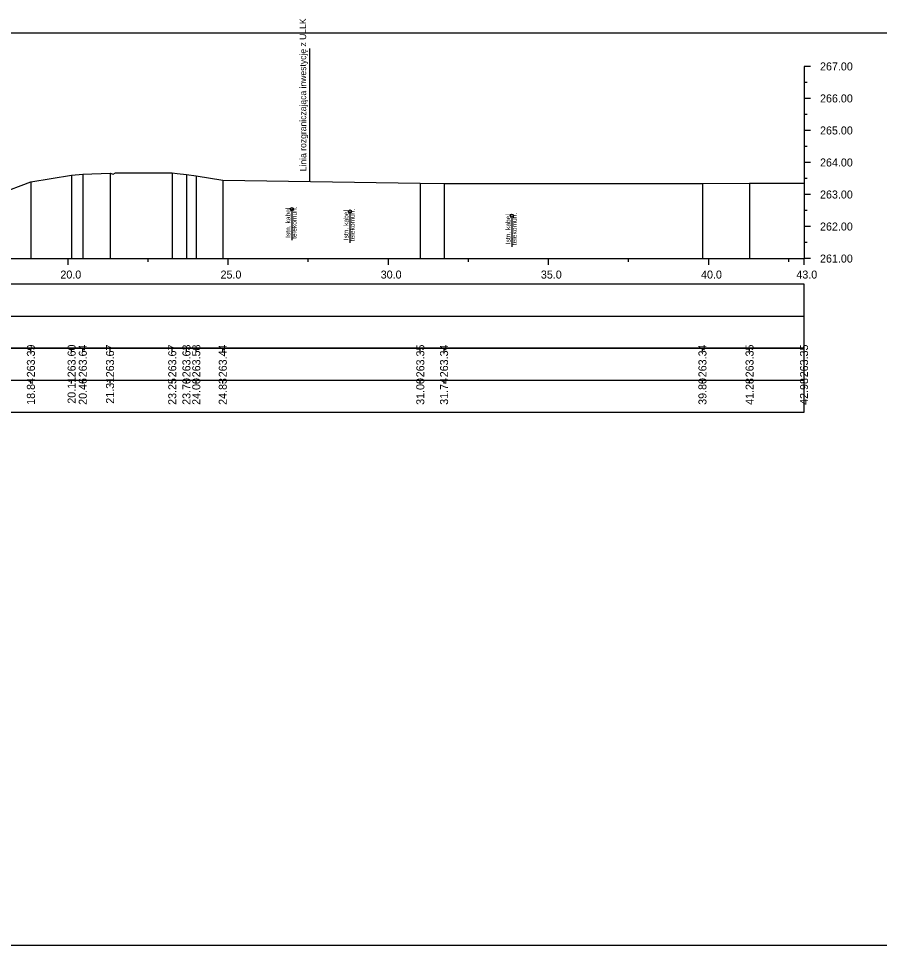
# Model space of a CAD drawing. Extents: x 6516023 to 6560129, y 5513077 to 5529206.
# Drawn here: x 6520521.44 to 6520548.32, y 5514484.66 to 5514513.6 of the extents above; entities that cross this region are included whole.
import ezdxf

# ---------------------------------------------------------------- set-up
doc = ezdxf.new("R2010")
doc.units = 0
for name, color, linetype in [('TOR_PRZEK_P-kable', 7, 'Continuous'), ('TOR_PRZEK_P-tabelka istniejace', 7, 'Continuous'), ('TOR_PRZEK_P-tabelka projektowane', 7, 'Continuous'), ('TOR_PRZEK_P-teren istniejacy', 7, 'Continuous'), ('TOR_PRZEK_P-uklad odniesienia', 7, 'Continuous'), ('TOR_PS_T-granica PKP-projektowana', 7, 'Continuous'), ('TOR_RAMKI-ramka+tabelka 1', 7, 'Continuous')]:
    doc.layers.add(name, color=color, linetype=linetype)

msp = doc.modelspace()

# ---------------------------------------------------------------- linework, layer by layer
at = {"layer": 'TOR_PRZEK_P-kable'}
for p, q in [((6520529.975, 5514507.649), (6520529.975, 5514506.676)), ((6520531.788, 5514507.575), (6520531.788, 5514506.601)), ((6520536.844, 5514507.447), (6520536.844, 5514506.474))]:
    msp.add_line(p, q, dxfattribs=at)
for centre in [(6520529.975, 5514507.649), (6520531.788, 5514507.575), (6520536.844, 5514507.447)]:
    msp.add_circle(centre, 0.05, dxfattribs=at)
at = {"layer": 'TOR_PRZEK_P-tabelka istniejace'}
for p, q in [((6520521.828, 5514503.206), (6520521.828, 5514503.306)), ((6520523.099, 5514503.206), (6520523.099, 5514503.306)), ((6520523.448, 5514503.206), (6520523.448, 5514503.306)), ((6520524.299, 5514503.206), (6520524.299, 5514503.306)), ((6520526.241, 5514503.206), (6520526.241, 5514503.306)), ((6520526.684, 5514503.206), (6520526.684, 5514503.306)), ((6520526.991, 5514503.206), (6520526.991, 5514503.306)), ((6520527.818, 5514503.206), (6520527.818, 5514503.306)), ((6520533.985, 5514503.206), (6520533.985, 5514503.306)), ((6520534.726, 5514503.206), (6520534.726, 5514503.306)), ((6520542.792, 5514503.206), (6520542.792, 5514503.306)), ((6520544.263, 5514503.206), (6520544.263, 5514503.306)), ((6520545.963, 5514503.206), (6520545.963, 5514503.306)), ((6520452.163, 5514502.306), (6520545.963, 5514502.306)), ((6520521.828, 5514502.206), (6520521.828, 5514502.306)), ((6520523.099, 5514502.206), (6520523.099, 5514502.306)), ((6520523.448, 5514502.206), (6520523.448, 5514502.306)), ((6520524.299, 5514502.206), (6520524.299, 5514502.306)), ((6520526.241, 5514502.206), (6520526.241, 5514502.306)), ((6520526.684, 5514502.206), (6520526.684, 5514502.306)), ((6520526.991, 5514502.206), (6520526.991, 5514502.306)), ((6520527.818, 5514502.206), (6520527.818, 5514502.306)), ((6520533.985, 5514502.206), (6520533.985, 5514502.306)), ((6520534.726, 5514502.206), (6520534.726, 5514502.306)), ((6520542.792, 5514502.206), (6520542.792, 5514502.306)), ((6520544.263, 5514502.206), (6520544.263, 5514502.306)), ((6520545.963, 5514502.206), (6520545.963, 5514502.306))]:
    msp.add_line(p, q, dxfattribs=at)
for points in [[(6520523.099, 5514508.706), (6520523.099, 5514506.306), (6520523.099, 5514506.176), (6520523.099, 5514506.106)], [(6520523.448, 5514508.744), (6520523.448, 5514506.306), (6520523.448, 5514506.176), (6520523.448, 5514506.106)], [(6520524.299, 5514508.776), (6520524.299, 5514506.306), (6520524.299, 5514506.176), (6520524.299, 5514506.106)], [(6520526.241, 5514508.779), (6520526.241, 5514506.306), (6520526.241, 5514506.176), (6520526.241, 5514506.106)], [(6520526.684, 5514508.731), (6520526.684, 5514506.306), (6520526.684, 5514506.176), (6520526.684, 5514506.106)], [(6520521.828, 5514508.5), (6520521.828, 5514506.306), (6520521.828, 5514506.176), (6520521.828, 5514506.106)], [(6520526.991, 5514508.685), (6520526.991, 5514506.306), (6520526.991, 5514506.176), (6520526.991, 5514506.106)], [(6520527.818, 5514508.549), (6520527.818, 5514506.306), (6520527.818, 5514506.176), (6520527.818, 5514506.106)], [(6520533.985, 5514508.459), (6520533.985, 5514506.306), (6520533.985, 5514506.176), (6520533.985, 5514506.106)], [(6520534.726, 5514508.448), (6520534.726, 5514506.306), (6520534.726, 5514506.176), (6520534.726, 5514506.106)], [(6520542.792, 5514508.445), (6520542.792, 5514506.306), (6520542.792, 5514506.176), (6520542.792, 5514506.106)], [(6520544.263, 5514508.46), (6520544.263, 5514506.306), (6520544.263, 5514506.176), (6520544.263, 5514506.106)], [(6520545.963, 5514508.46), (6520545.963, 5514506.306), (6520545.963, 5514506.176), (6520545.963, 5514506.106)]]:
    msp.add_lwpolyline(points, dxfattribs=at)
msp.add_lwpolyline([(6520452.163, 5514503.306), (6520452.163, 5514501.306), (6520545.963, 5514501.306), (6520545.963, 5514503.306)], close=True, dxfattribs=at)
at = {"layer": 'TOR_PRZEK_P-tabelka projektowane'}
msp.add_line((6520452.163, 5514504.306), (6520545.963, 5514504.306), dxfattribs=at)
msp.add_lwpolyline([(6520452.163, 5514505.306), (6520452.163, 5514503.306), (6520545.963, 5514503.306), (6520545.963, 5514505.306)], close=True, dxfattribs=at)
at = {"layer": 'TOR_PRZEK_P-teren istniejacy'}
msp.add_lwpolyline([(6520520.83, 5514508.128), (6520521.828, 5514508.5), (6520523.099, 5514508.706), (6520523.448, 5514508.744), (6520524.299, 5514508.776), (6520524.299, 5514508.776), (6520524.4, 5514508.745), (6520524.474, 5514508.78), (6520526.241, 5514508.779), (6520526.396, 5514508.762), (6520526.684, 5514508.731), (6520526.991, 5514508.685), (6520527.818, 5514508.549), (6520533.985, 5514508.459), (6520534.726, 5514508.448), (6520542.792, 5514508.445), (6520544.263, 5514508.46), (6520545.963, 5514508.46)], dxfattribs=at)
at = {"layer": 'TOR_PRZEK_P-uklad odniesienia'}
for p, q in [((6520545.963, 5514512.106), (6520545.963, 5514506.106)), ((6520546.163, 5514512.106), (6520545.963, 5514512.106)), ((6520546.063, 5514511.606), (6520545.963, 5514511.606)), ((6520546.163, 5514511.106), (6520545.963, 5514511.106)), ((6520546.063, 5514510.606), (6520545.963, 5514510.606)), ((6520546.163, 5514510.106), (6520545.963, 5514510.106)), ((6520546.063, 5514509.606), (6520545.963, 5514509.606)), ((6520546.163, 5514509.106), (6520545.963, 5514509.106)), ((6520546.063, 5514508.606), (6520545.963, 5514508.606)), ((6520546.163, 5514508.106), (6520545.963, 5514508.106)), ((6520546.063, 5514507.606), (6520545.963, 5514507.606)), ((6520546.163, 5514507.106), (6520545.963, 5514507.106)), ((6520546.063, 5514506.606), (6520545.963, 5514506.606)), ((6520455.963, 5514506.106), (6520545.963, 5514506.106)), ((6520522.988, 5514505.906), (6520522.988, 5514506.106)), ((6520525.488, 5514506.006), (6520525.488, 5514506.106)), ((6520527.988, 5514505.906), (6520527.988, 5514506.106)), ((6520530.488, 5514506.006), (6520530.488, 5514506.106)), ((6520532.988, 5514505.906), (6520532.988, 5514506.106)), ((6520535.488, 5514506.006), (6520535.488, 5514506.106)), ((6520537.988, 5514505.906), (6520537.988, 5514506.106)), ((6520540.488, 5514506.006), (6520540.488, 5514506.106)), ((6520542.988, 5514505.906), (6520542.988, 5514506.106)), ((6520545.488, 5514506.006), (6520545.488, 5514506.106)), ((6520545.963, 5514505.906), (6520545.963, 5514506.106)), ((6520546.163, 5514506.106), (6520545.963, 5514506.106))]:
    msp.add_line(p, q, dxfattribs=at)
at = {"layer": 'TOR_PS_T-granica PKP-projektowana'}
msp.add_line((6520530.534, 5514508.51), (6520530.534, 5514512.663), dxfattribs=at)
at = {"layer": 'TOR_RAMKI-ramka+tabelka 1'}
msp.add_lwpolyline([(6520449.513, 5514513.156), (6520697.013, 5514513.156), (6520697.013, 5514484.656), (6520449.513, 5514484.656)], close=True, dxfattribs=at)

# ---------------------------------------------------------------- texts
at = {"layer": 'TOR_PRZEK_P-kable'}
for s, height, p in [('Istn. kabel', 0.14999, (6520529.93, 5514506.752)), ('telekomun.', 0.15, (6520530.124, 5514506.723)), ('Istn. kabel', 0.14999, (6520531.743, 5514506.677)), ('telekomun.', 0.15, (6520531.937, 5514506.649)), ('Istn. kabel', 0.14999, (6520536.8, 5514506.55)), ('telekomun.', 0.15, (6520536.994, 5514506.522))]:
    msp.add_text(s, height=height, rotation=90.0511, dxfattribs=at).set_placement(p)
at = {"layer": 'TOR_PRZEK_P-tabelka istniejace'}
for s, p in [('263.39', (6520521.953, 5514502.398)), ('263.60', (6520523.224, 5514502.398)), ('263.64', (6520523.573, 5514502.399)), ('263.67', (6520524.424, 5514502.398)), ('263.67', (6520526.366, 5514502.398)), ('263.63', (6520526.809, 5514502.398)), ('263.58', (6520527.116, 5514502.398)), ('263.44', (6520527.943, 5514502.399)), ('263.35', (6520534.11, 5514502.397)), ('263.34', (6520534.851, 5514502.399)), ('263.34', (6520542.917, 5514502.399)), ('263.35', (6520544.388, 5514502.397)), ('263.35', (6520546.088, 5514502.397)), ('18.84', (6520521.953, 5514501.539)), ('20.11', (6520523.224, 5514501.573)), ('20.46', (6520523.573, 5514501.538)), ('21.31', (6520524.424, 5514501.573)), ('23.25', (6520526.366, 5514501.537)), ('23.70', (6520526.809, 5514501.538)), ('24.00', (6520527.116, 5514501.538)), ('24.83', (6520527.943, 5514501.538)), ('31.00', (6520534.11, 5514501.538)), ('31.74', (6520534.851, 5514501.539)), ('39.80', (6520542.917, 5514501.538)), ('41.28', (6520544.388, 5514501.538)), ('42.98', (6520546.088, 5514501.538))]:
    msp.add_text(s, height=0.25, rotation=90, dxfattribs=at).set_placement(p)
at = {"layer": 'TOR_PRZEK_P-uklad odniesienia'}
for s, p in [('267.00', (6520546.463, 5514511.981)), ('266.00', (6520546.463, 5514510.981)), ('265.00', (6520546.463, 5514509.981)), ('264.00', (6520546.463, 5514508.981)), ('263.00', (6520546.463, 5514507.981)), ('262.00', (6520546.463, 5514506.981)), ('261.00', (6520546.463, 5514505.981)), ('20.0', (6520522.749, 5514505.481)), ('25.0', (6520527.749, 5514505.481)), ('30.0', (6520532.749, 5514505.481)), ('35.0', (6520537.749, 5514505.481)), ('40.0', (6520542.749, 5514505.481)), ('43.0', (6520545.724, 5514505.481))]:
    msp.add_text(s, height=0.25, dxfattribs=at).set_placement(p)
at = {"layer": 'TOR_PS_T-granica PKP-projektowana'}
msp.add_text('Linia rozgraniczająca inwestycję z ULLK', height=0.2, rotation=90.0511, dxfattribs=at).set_placement((6520530.424, 5514508.832))

doc.saveas('drawing.dxf')
